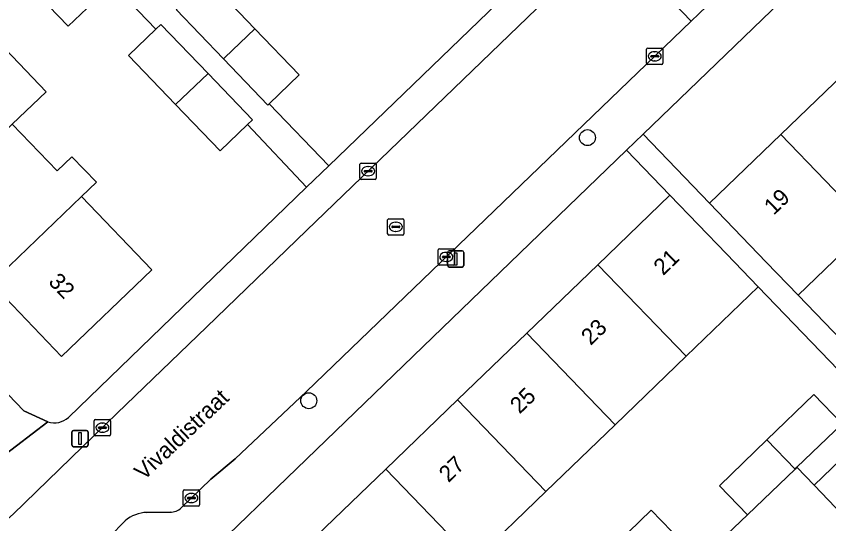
# Model space of a CAD drawing. Extents: x 159039 to 160102, y 381214 to 382524.
# Drawn here: x 159482.22 to 159531.97, y 382139.25 to 382170.33 of the extents above; entities that cross this region are included whole.
import ezdxf

# ---------------------------------------------------------------- set-up
doc = ezdxf.new("R2010")
doc.units = 0
for name, color, linetype in [('IMGEO_Boom', 7, 'Continuous'), ('IMGEO_Erf', 7, 'Continuous'), ('IMGEO_Kolk', 7, 'Continuous'), ('IMGEO_Lichtmast', 7, 'Continuous'), ('IMGEO_Openbare_ruimte_label', 7, 'Continuous'), ('IMGEO_Pand', 7, 'Continuous'), ('IMGEO_Pand_nummerreeks', 7, 'Continuous'), ('IMGEO_Rijbaan_lokaal_open', 7, 'Continuous'), ('IMGEO_Rioolput', 7, 'Continuous'), ('IMGEO_Voetpad_open', 7, 'Continuous')]:
    doc.layers.add(name, color=color, linetype=linetype)

msp = doc.modelspace()

# ---------------------------------------------------------------- linework, layer by layer
at = {"layer": 'IMGEO_Boom'}
for centre in [(159517.198, 382162.898), (159500.133, 382146.787)]:
    msp.add_circle(centre, 0.489, dxfattribs=at)
at = {"layer": 'IMGEO_Erf'}
for points in [[(159494.358, 382183.929), (159490.295, 382188.174), (159488.117, 382190.448), (159486.837, 382189.22), (159484.862, 382191.279), (159479.749, 382186.365), (159482.354, 382183.65), (159481.012, 382182.362), (159483.732, 382179.528), (159485.685, 382181.401), (159488.568, 382178.396), (159491.381, 382175.464), (159489.429, 382173.59), (159492.096, 382170.811), (159493.941, 382172.581), (159496.835, 382169.566), (159499.547, 382166.739), (159497.702, 382164.969), (159501.364, 382161.18), (159516.864, 382176.161)], [(159491.979, 382164.924), (159489.095, 382167.931), (159490.774, 382169.543), (159488.107, 382172.322), (159485.399, 382169.724), (159482.416, 382172.834)], [(159473.786, 382172.251), (159477.785, 382168.083), (159479.862, 382170.077), (159484.051, 382165.712), (159481.974, 382163.718), (159484.719, 382160.857), (159485.629, 382161.731), (159487.123, 382160.173), (159486.213, 382159.3), (159490.528, 382154.803), (159484.991, 382149.491), (159480.676, 382153.988), (159476.437, 382158.405), (159472.249, 382162.77), (159468.249, 382166.938), (159463.999, 382171.367), (159461.276, 382168.489), (159482.69, 382146.175), (159484.157, 382145.488)], [(159485.411, 382145.759), (159500, 382159.861), (159496.38, 382163.701), (159494.7, 382162.089), (159491.979, 382164.924)], [(159513.48, 382150.915), (159517.836, 382155.118), (159522.245, 382159.371), (159519.59, 382162.123), (159500, 382143.207), (159493.4, 382136.834)], [(159519.59, 382136.107), (159518.336, 382137.407), (159521.104, 382140.077), (159522.358, 382138.777), (159524.066, 382137.007), (159527.004, 382139.793), (159525.284, 382141.577), (159528.191, 382144.382), (159531.067, 382147.156), (159532.788, 382145.372), (159534.315, 382146.84), (159534.195, 382146.965), (159527.658, 382153.761), (159523.248, 382149.507), (159518.892, 382145.305), (159514.658, 382141.22), (159510.258, 382136.976), (159506.025, 382132.893), (159505.133, 382132.032), (159501.534, 382128.56), (159502.682, 382127.369), (159500.697, 382125.454), (159505.14, 382120.934)], [(159493.641, 382132.632), (159496.245, 382129.983), (159498.274, 382131.939), (159496.121, 382134.17), (159500, 382137.912), (159500.614, 382138.504), (159504.846, 382142.586), (159509.246, 382146.831), (159513.48, 382150.915)]]:
    msp.add_lwpolyline(points, dxfattribs=at)
for points in [[(159537.678, 382171.422), (159542.073, 382175.662), (159537.992, 382179.892), (159520.602, 382163.101), (159524.675, 382158.879), (159529.042, 382163.092), (159533.397, 382167.292)], [(159551.969, 382162.564), (159553.651, 382160.773), (159555.109, 382162.142), (159547.499, 382170.036), (159543.103, 382165.796), (159538.822, 382161.666), (159540.863, 382159.549), (159536.509, 382155.35), (159534.468, 382157.466), (159530.101, 382153.253), (159537.598, 382145.476), (159539.029, 382146.82), (159537.347, 382148.61), (159540.318, 382151.401), (159543.334, 382154.234), (159545.016, 382152.444), (159547.664, 382155.15), (159545.983, 382156.94), (159548.952, 382159.73)]]:
    msp.add_lwpolyline(points, close=True, dxfattribs=at)
msp.add_arc((159484.542, 382146.745), 1.314, 252.9758, 311.4134, dxfattribs=at)
at = {"layer": 'IMGEO_Kolk'}
for p, q in [((159520.817, 382167.456), (159520.817, 382168.308)), ((159520.892, 382168.382), (159521.744, 382168.382)), ((159521.818, 382168.308), (159521.818, 382167.456)), ((159521.076, 382167.876), (159521.076, 382167.888)), ((159521.514, 382167.839), (159521.116, 382167.839)), ((159521.119, 382167.925), (159521.517, 382167.925)), ((159521.305, 382168.162), (159521.33, 382168.162)), ((159521.56, 382167.888), (159521.56, 382167.876)), ((159521.744, 382167.382), (159520.892, 382167.382)), ((159521.328, 382167.602), (159521.303, 382167.602)), ((159503.266, 382160.416), (159503.266, 382161.268)), ((159503.341, 382161.342), (159504.193, 382161.342)), ((159504.267, 382161.268), (159504.267, 382160.416)), ((159503.525, 382160.836), (159503.525, 382160.848)), ((159503.963, 382160.799), (159503.565, 382160.799)), ((159503.568, 382160.885), (159503.966, 382160.885)), ((159503.754, 382161.122), (159503.779, 382161.122)), ((159504.009, 382160.848), (159504.009, 382160.836)), ((159504.193, 382160.342), (159503.341, 382160.342)), ((159503.777, 382160.562), (159503.752, 382160.562)), ((159508.054, 382155.166), (159508.054, 382156.018)), ((159508.129, 382156.092), (159508.981, 382156.092)), ((159508.542, 382155.872), (159508.567, 382155.872)), ((159509.055, 382156.018), (159509.055, 382155.166)), ((159508.313, 382155.586), (159508.313, 382155.598)), ((159508.751, 382155.549), (159508.353, 382155.549)), ((159508.356, 382155.635), (159508.754, 382155.635)), ((159508.565, 382155.312), (159508.54, 382155.312)), ((159508.797, 382155.598), (159508.797, 382155.586)), ((159508.981, 382155.092), (159508.129, 382155.092)), ((159486.995, 382144.707), (159486.995, 382145.559)), ((159487.07, 382145.633), (159487.922, 382145.633)), ((159487.483, 382145.413), (159487.508, 382145.413)), ((159487.996, 382145.559), (159487.996, 382144.707)), ((159487.254, 382145.127), (159487.254, 382145.139)), ((159487.692, 382145.09), (159487.294, 382145.09)), ((159487.297, 382145.176), (159487.695, 382145.176)), ((159487.506, 382144.853), (159487.481, 382144.853)), ((159487.738, 382145.139), (159487.738, 382145.127)), ((159487.922, 382144.633), (159487.07, 382144.633)), ((159492.517, 382141.326), (159493.369, 382141.326)), ((159492.442, 382140.4), (159492.442, 382141.252)), ((159492.701, 382140.82), (159492.701, 382140.832)), ((159492.744, 382140.869), (159493.142, 382140.869)), ((159492.93, 382141.106), (159492.955, 382141.106)), ((159493.185, 382140.832), (159493.185, 382140.82)), ((159493.443, 382141.252), (159493.443, 382140.4)), ((159493.369, 382140.326), (159492.517, 382140.326)), ((159493.139, 382140.783), (159492.741, 382140.783)), ((159492.953, 382140.546), (159492.928, 382140.546))]:
    msp.add_line(p, q, dxfattribs=at)
for points in [[(159520.817, 382167.456), (159520.817, 382168.308)], [(159520.892, 382168.382), (159521.744, 382168.382)], [(159521.818, 382168.308), (159521.818, 382167.456)], [(159521.744, 382167.382), (159520.892, 382167.382)], [(159503.266, 382160.416), (159503.266, 382161.268)], [(159503.341, 382161.342), (159504.193, 382161.342)], [(159504.267, 382161.268), (159504.267, 382160.416)], [(159504.193, 382160.342), (159503.341, 382160.342)], [(159508.054, 382155.166), (159508.054, 382156.018)], [(159508.129, 382156.092), (159508.981, 382156.092)], [(159509.055, 382156.018), (159509.055, 382155.166)], [(159508.981, 382155.092), (159508.129, 382155.092)], [(159486.995, 382144.707), (159486.995, 382145.559)], [(159487.07, 382145.633), (159487.922, 382145.633)], [(159487.996, 382145.559), (159487.996, 382144.707)], [(159487.922, 382144.633), (159487.07, 382144.633)], [(159492.517, 382141.326), (159493.369, 382141.326)], [(159492.442, 382140.4), (159492.442, 382141.252)], [(159493.443, 382141.252), (159493.443, 382140.4)], [(159493.369, 382140.326), (159492.517, 382140.326)]]:
    msp.add_lwpolyline(points, dxfattribs=at)
for centre, radius, start, end in [((159520.894, 382168.306), 0.0765, 91.552, 178.448), ((159520.894, 382168.306), 0.0765, 91.552, 178.448), ((159521.742, 382168.306), 0.0765, 1.552, 88.448), ((159521.742, 382168.306), 0.0765, 1.552, 88.448), ((159521.116, 382167.885), 0.0403, 85.8775, 175.7526), ((159521.113, 382167.875), 0.0366, 178.938, 274.7102), ((159521.517, 382167.882), 0.043, 264.8664, 352.4533), ((159521.521, 382167.887), 0.0386, 1.7309, 96.639), ((159520.894, 382167.458), 0.0765, 181.552, 268.448), ((159520.894, 382167.458), 0.0765, 181.552, 268.448), ((159521.742, 382167.458), 0.0765, 271.552, 358.448), ((159521.742, 382167.458), 0.0765, 271.552, 358.448), ((159503.343, 382161.266), 0.0765, 91.552, 178.448), ((159503.343, 382161.266), 0.0765, 91.552, 178.448), ((159504.191, 382161.266), 0.0765, 1.552, 88.448), ((159504.191, 382161.266), 0.0765, 1.552, 88.448), ((159503.565, 382160.845), 0.0403, 85.8775, 175.7526), ((159503.562, 382160.835), 0.0366, 178.938, 274.7102), ((159503.966, 382160.842), 0.043, 264.8664, 352.4533), ((159503.97, 382160.847), 0.0386, 1.7309, 96.639), ((159503.343, 382160.418), 0.0765, 181.552, 268.448), ((159503.343, 382160.418), 0.0765, 181.552, 268.448), ((159504.191, 382160.418), 0.0765, 271.552, 358.448), ((159504.191, 382160.418), 0.0765, 271.552, 358.448), ((159508.131, 382156.016), 0.0765, 91.552, 178.448), ((159508.131, 382156.016), 0.0765, 91.552, 178.448), ((159508.979, 382156.016), 0.0765, 1.552, 88.448), ((159508.979, 382156.016), 0.0765, 1.552, 88.448), ((159508.353, 382155.595), 0.0403, 85.8775, 175.7526), ((159508.35, 382155.585), 0.0366, 178.938, 274.7102), ((159508.754, 382155.592), 0.043, 264.8664, 352.4533), ((159508.758, 382155.597), 0.0386, 1.7309, 96.639), ((159508.131, 382155.168), 0.0765, 181.552, 268.448), ((159508.131, 382155.168), 0.0765, 181.552, 268.448), ((159508.979, 382155.168), 0.0765, 271.552, 358.448), ((159508.979, 382155.168), 0.0765, 271.552, 358.448), ((159487.072, 382145.557), 0.0765, 91.552, 178.448), ((159487.072, 382145.557), 0.0765, 91.552, 178.448), ((159487.92, 382145.557), 0.0765, 1.552, 88.448), ((159487.92, 382145.557), 0.0765, 1.552, 88.448), ((159487.294, 382145.136), 0.0403, 85.8775, 175.7526), ((159487.291, 382145.126), 0.0366, 178.938, 274.7102), ((159487.695, 382145.133), 0.043, 264.8664, 352.4533), ((159487.699, 382145.138), 0.0386, 1.7309, 96.639), ((159487.072, 382144.709), 0.0765, 181.552, 268.448), ((159487.072, 382144.709), 0.0765, 181.552, 268.448), ((159487.92, 382144.709), 0.0765, 271.552, 358.448), ((159487.92, 382144.709), 0.0765, 271.552, 358.448), ((159492.519, 382141.25), 0.0765, 91.552, 178.448), ((159492.519, 382141.25), 0.0765, 91.552, 178.448), ((159493.367, 382141.25), 0.0765, 1.552, 88.448), ((159493.367, 382141.25), 0.0765, 1.552, 88.448), ((159492.741, 382140.829), 0.0403, 85.8775, 175.7526), ((159493.146, 382140.831), 0.0386, 1.7309, 96.639), ((159492.519, 382140.402), 0.0765, 181.552, 268.448), ((159492.519, 382140.402), 0.0765, 181.552, 268.448), ((159492.738, 382140.819), 0.0366, 178.938, 274.7102), ((159493.142, 382140.826), 0.043, 264.8664, 352.4533), ((159493.367, 382140.402), 0.0765, 271.552, 358.448), ((159493.367, 382140.402), 0.0765, 271.552, 358.448)]:
    msp.add_arc(centre, radius, start, end, dxfattribs=at)
for centre, major_axis, ratio, start_param, end_param in [((159521.304, 382167.882), (-0.387, 0.002), 0.722429, 4.712389, 7.853982), ((159521.329, 382167.882), (-0.39, 0.002), 0.717154, 1.570796, 4.712389), ((159503.753, 382160.842), (-0.387, 0.002), 0.722429, 4.712389, 7.853982), ((159503.778, 382160.842), (-0.39, 0.002), 0.717154, 1.570796, 4.712389), ((159508.541, 382155.592), (-0.387, 0.002), 0.722429, 4.712389, 7.853982), ((159508.566, 382155.592), (-0.39, 0.002), 0.717154, 1.570796, 4.712389), ((159487.482, 382145.133), (-0.387, 0.002), 0.722429, 4.712389, 7.853982), ((159487.507, 382145.133), (-0.39, 0.002), 0.717154, 1.570796, 4.712389), ((159492.929, 382140.826), (-0.387, 0.002), 0.722429, 4.712389, 7.853982), ((159492.954, 382140.826), (-0.39, 0.002), 0.717154, 1.570796, 4.712389)]:
    msp.add_ellipse(centre, major_axis=major_axis, ratio=ratio, start_param=start_param, end_param=end_param, dxfattribs=at)
at = {"layer": 'IMGEO_Lichtmast'}
for p, q in [((159508.633, 382155.069), (159508.633, 382155.869)), ((159508.633, 382155.869), (159508.633, 382155.069)), ((159508.733, 382155.969), (159509.523, 382155.969)), ((159509.523, 382155.969), (159508.733, 382155.969)), ((159509.623, 382155.869), (159509.623, 382155.069)), ((159509.623, 382155.069), (159509.623, 382155.869)), ((159509.523, 382154.969), (159508.733, 382154.969)), ((159508.733, 382154.969), (159509.523, 382154.969)), ((159485.625, 382144.071), (159485.625, 382144.871)), ((159485.625, 382144.871), (159485.625, 382144.071)), ((159485.725, 382144.971), (159486.515, 382144.971)), ((159486.515, 382144.971), (159485.725, 382144.971)), ((159486.615, 382144.871), (159486.615, 382144.071)), ((159486.615, 382144.071), (159486.615, 382144.871)), ((159486.515, 382143.971), (159485.725, 382143.971)), ((159485.725, 382143.971), (159486.515, 382143.971))]:
    msp.add_line(p, q, dxfattribs=at)
for points in [[(159509.053, 382155.844), (159509.203, 382155.844), (159509.203, 382155.094), (159509.053, 382155.094), (159509.053, 382155.844)], [(159486.045, 382144.846), (159486.195, 382144.846), (159486.195, 382144.096), (159486.045, 382144.096), (159486.045, 382144.846)]]:
    msp.add_lwpolyline(points, dxfattribs=at)
for centre, start, end in [((159508.733, 382155.869), 90, 180), ((159508.733, 382155.869), 90, 180), ((159509.523, 382155.869), 0, 90), ((159509.523, 382155.869), 360, 90), ((159508.733, 382155.069), 180, 270), ((159508.733, 382155.069), 180, 270), ((159509.523, 382155.069), 270, 0), ((159509.523, 382155.069), 270, 0), ((159485.725, 382144.871), 90, 180), ((159485.725, 382144.871), 90, 180), ((159486.515, 382144.871), 0, 90), ((159486.515, 382144.871), 360, 90), ((159485.725, 382144.071), 180, 270), ((159485.725, 382144.071), 180, 270), ((159486.515, 382144.071), 270, 0), ((159486.515, 382144.071), 270, 0)]:
    msp.add_arc(centre, 0.1, start, end, dxfattribs=at)
at = {"layer": 'IMGEO_Pand'}
for points in [[(159485.493, 382175.786), (159483.534, 382173.907), (159482.416, 382172.834), (159485.399, 382169.724), (159488.107, 382172.322), (159488.476, 382172.677)], [(159492.096, 382170.811), (159492.02, 382170.738), (159494.91, 382167.725), (159494.987, 382167.799), (159496.835, 382169.566), (159493.941, 382172.581)], [(159481.974, 382163.718), (159484.051, 382165.712), (159479.862, 382170.077), (159477.785, 382168.083), (159472.249, 382162.77), (159476.437, 382158.405)], [(159490.774, 382169.543), (159489.095, 382167.931), (159491.979, 382164.924), (159493.968, 382166.826), (159491.08, 382169.836)], [(159496.835, 382169.566), (159494.987, 382167.799), (159494.91, 382167.725), (159497.625, 382164.895), (159497.702, 382164.969), (159499.547, 382166.739)], [(159529.042, 382163.092), (159534.468, 382157.466), (159536.509, 382155.35), (159540.863, 382159.549), (159538.822, 382161.666), (159533.397, 382167.292)], [(159493.968, 382166.826), (159491.979, 382164.924), (159494.7, 382162.089), (159496.38, 382163.701), (159496.685, 382163.994)], [(159486.213, 382159.3), (159487.123, 382160.173), (159485.629, 382161.731), (159484.719, 382160.857), (159481.974, 382163.718), (159476.437, 382158.405), (159480.676, 382153.988)], [(159529.042, 382163.092), (159524.675, 382158.879), (159528.146, 382155.281), (159530.101, 382153.253), (159534.468, 382157.466)], [(159480.676, 382153.988), (159484.991, 382149.491), (159490.528, 382154.803), (159486.213, 382159.3)], [(159523.248, 382149.507), (159527.658, 382153.761), (159525.717, 382155.773), (159522.245, 382159.371), (159517.836, 382155.118)], [(159523.248, 382149.507), (159517.836, 382155.118), (159513.48, 382150.915), (159518.892, 382145.305)], [(159514.658, 382141.22), (159518.892, 382145.305), (159513.48, 382150.915), (159509.246, 382146.831)], [(159514.658, 382141.22), (159509.246, 382146.831), (159504.846, 382142.586), (159510.258, 382136.976)], [(159529.912, 382142.598), (159530.024, 382142.706), (159532.788, 382145.372), (159531.067, 382147.156), (159528.191, 382144.382)], [(159537.573, 382143.516), (159535.399, 382145.776), (159531.072, 382141.614), (159533.246, 382139.354)], [(159529.912, 382142.598), (159528.191, 382144.382), (159525.284, 382141.577), (159527.004, 382139.793)], [(159500.614, 382138.504), (159506.025, 382132.893), (159510.258, 382136.976), (159504.846, 382142.586)], [(159524.066, 382137.007), (159522.358, 382138.777), (159521.104, 382140.077), (159518.336, 382137.407), (159519.59, 382136.107), (159521.298, 382134.336)]]:
    msp.add_lwpolyline(points, close=True, dxfattribs=at)
at = {"layer": 'IMGEO_Rijbaan_lokaal_open'}
msp.add_lwpolyline([(159523.86, 382180.225), (159520.667, 382177.157), (159519.874, 382176.395), (159518.617, 382175.181), (159523.544, 382170.027), (159524.013, 382170.479), (159530.788, 382177.004), (159525.825, 382182.113)], close=True, dxfattribs=at)
for points in [[(159492.318, 382140.224), (159494.139, 382141.979), (159495.62, 382143.223), (159500, 382147.357), (159523.544, 382170.027), (159518.617, 382175.181), (159500, 382157.203), (159493.877, 382151.293), (159488.391, 382146.018), (159482.019, 382139.838)], [(159533.246, 382139.354), (159531.072, 382141.614), (159530.024, 382142.706), (159529.912, 382142.598), (159527.004, 382139.793), (159524.066, 382137.007), (159521.298, 382134.336), (159518.309, 382131.453), (159515.492, 382128.741), (159512.662, 382126.011), (159509.696, 382123.15), (159508.258, 382121.753), (159509.103, 382120.774), (159502.197, 382114.129), (159505.114, 382111.267), (159511.935, 382117.831), (159513.185, 382116.532), (159517.492, 382120.676), (159525.009, 382128.001), (159526.4, 382126.53), (159529.3, 382123.516), (159531.94, 382120.771), (159534.794, 382117.905)], [(159490.221, 382139.938), (159491.64, 382139.962)], [(159486.508, 382137), (159487.928, 382138.443), (159488.895, 382139.426)]]:
    msp.add_lwpolyline(points, dxfattribs=at)
for centre, radius, start, end in [((159490.23, 382137.941), 1.997, 90.2658, 131.9597), ((159491.661, 382140.917), 0.955, 268.7564, 313.4997)]:
    msp.add_arc(centre, radius, start, end, dxfattribs=at)
at = {"layer": 'IMGEO_Rioolput'}
for p, q in [((159504.96, 382157.007), (159504.96, 382157.859)), ((159505.035, 382157.933), (159505.887, 382157.933)), ((159505.961, 382157.859), (159505.961, 382157.007)), ((159505.219, 382157.427), (159505.219, 382157.439)), ((159505.657, 382157.39), (159505.259, 382157.39)), ((159505.262, 382157.476), (159505.66, 382157.476)), ((159505.448, 382157.713), (159505.473, 382157.713)), ((159505.703, 382157.439), (159505.703, 382157.427)), ((159505.887, 382156.933), (159505.035, 382156.933)), ((159505.471, 382157.153), (159505.446, 382157.153))]:
    msp.add_line(p, q, dxfattribs=at)
for points in [[(159504.96, 382157.007), (159504.96, 382157.859)], [(159505.035, 382157.933), (159505.887, 382157.933)], [(159505.961, 382157.859), (159505.961, 382157.007)], [(159505.887, 382156.933), (159505.035, 382156.933)]]:
    msp.add_lwpolyline(points, dxfattribs=at)
for centre, radius, start, end in [((159505.037, 382157.857), 0.0765, 91.552, 178.448), ((159505.037, 382157.857), 0.0765, 91.552, 178.448), ((159505.885, 382157.857), 0.0765, 1.552, 88.448), ((159505.885, 382157.857), 0.0765, 1.552, 88.448), ((159505.259, 382157.436), 0.0403, 85.8775, 175.7526), ((159505.256, 382157.426), 0.0366, 178.938, 274.7102), ((159505.66, 382157.433), 0.043, 264.8664, 352.4533), ((159505.664, 382157.438), 0.0386, 1.7309, 96.639), ((159505.037, 382157.009), 0.0765, 181.552, 268.448), ((159505.037, 382157.009), 0.0765, 181.552, 268.448), ((159505.885, 382157.009), 0.0765, 271.552, 358.448), ((159505.885, 382157.009), 0.0765, 271.552, 358.448)]:
    msp.add_arc(centre, radius, start, end, dxfattribs=at)
for centre, major_axis, ratio, start_param, end_param in [((159505.447, 382157.433), (-0.387, 0.002), 0.722429, 4.712389, 7.853982), ((159505.472, 382157.433), (-0.39, 0.002), 0.717154, 1.570796, 4.712389)]:
    msp.add_ellipse(centre, major_axis=major_axis, ratio=ratio, start_param=start_param, end_param=end_param, dxfattribs=at)
at = {"layer": 'IMGEO_Voetpad_open'}
for points in [[(159567.408, 382219), (159566.061, 382220.523), (159562.226, 382218.813), (159560.242, 382217.557), (159557.078, 382214.867), (159541.94, 382200.309), (159540.778, 382199.191), (159525.101, 382184.115), (159522.54, 382181.648), (159519.549, 382178.817), (159516.864, 382176.161), (159501.364, 382161.18), (159500, 382159.861), (159485.411, 382145.759)], [(159562.574, 382207.715), (159561.071, 382206.251), (159553.753, 382199.121), (159530.788, 382177.004), (159524.013, 382170.479), (159523.544, 382170.027), (159500, 382147.357), (159495.62, 382143.223), (159494.139, 382141.979), (159492.318, 382140.224)], [(159493.4, 382136.834), (159500, 382143.207), (159519.59, 382162.123), (159520.602, 382163.101), (159537.992, 382179.892)], [(159468.744, 382127.182), (159469.414, 382127.96), (159479.497, 382137.604), (159482.019, 382139.838), (159488.391, 382146.018), (159493.877, 382151.293), (159500, 382157.203), (159518.617, 382175.181)], [(159488.107, 382172.322), (159490.774, 382169.543), (159491.08, 382169.836), (159493.968, 382166.826), (159496.685, 382163.994), (159496.38, 382163.701), (159500, 382159.861), (159501.364, 382161.18), (159497.702, 382164.969), (159497.625, 382164.895), (159494.91, 382167.725), (159492.02, 382170.738)], [(159479.344, 382141.81), (159484.157, 382145.488), (159482.69, 382146.175), (159461.276, 382168.489)], [(159530.101, 382153.253), (159528.146, 382155.281), (159524.675, 382158.879), (159520.602, 382163.101), (159519.59, 382162.123), (159522.245, 382159.371), (159525.717, 382155.773), (159527.658, 382153.761), (159534.195, 382146.965)], [(159537.598, 382145.476), (159530.101, 382153.253)], [(159484.157, 382145.488), (159479.344, 382141.81), (159474.366, 382137.004), (159471.818, 382134.544), (159467.424, 382130.302)], [(159532.788, 382145.372), (159530.024, 382142.706), (159531.072, 382141.614), (159535.399, 382145.776)], [(159491.64, 382139.962), (159490.221, 382139.938)], [(159488.895, 382139.426), (159487.928, 382138.443), (159493.617, 382132.635), (159493.641, 382132.632)]]:
    msp.add_lwpolyline(points, dxfattribs=at)
for centre, radius, start, end in [((159484.542, 382146.745), 1.314, 252.9758, 311.4134), ((159490.23, 382137.941), 1.997, 90.2658, 131.9597), ((159491.661, 382140.917), 0.955, 268.7564, 313.4997)]:
    msp.add_arc(centre, radius, start, end, dxfattribs=at)

# ---------------------------------------------------------------- texts
at = {"layer": 'IMGEO_Openbare_ruimte_label'}
msp.add_text('Vivaldistraat', height=1, rotation=43.338, dxfattribs=at).set_placement((159490.03, 382141.861))
at = {"layer": 'IMGEO_Pand_nummerreeks'}
for s, rotation, p in [('19', 43.9692, (159528.598, 382158.106)), ('21', 43.9697, (159521.832, 382154.415)), ('32', 313.8186, (159484.135, 382154.021)), ('23', 43.9697, (159517.397, 382150.137)), ('25', 43.9697, (159513.043, 382145.936)), ('27', 43.9697, (159508.689, 382141.736))]:
    msp.add_text(s, height=1, rotation=rotation, dxfattribs=at).set_placement(p)

doc.saveas('drawing.dxf')
